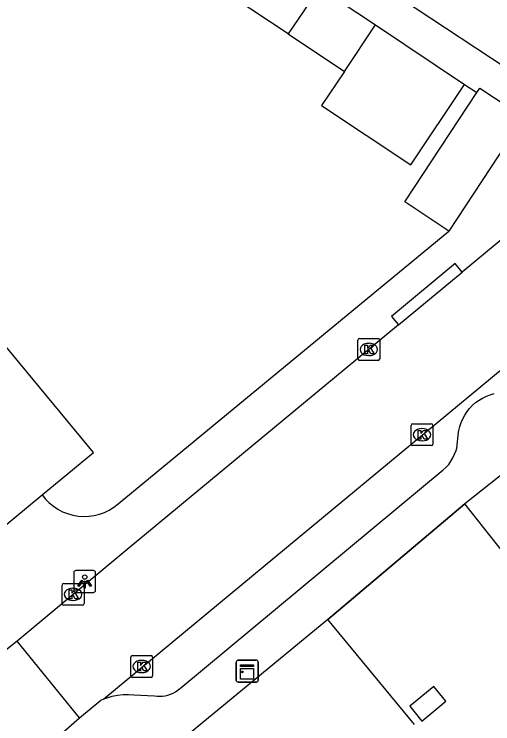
# Model space of a CAD drawing. Extents: x 159280 to 160375, y 384531 to 385872.
# Drawn here: x 159508.65 to 159530.56, y 385108.51 to 385140.99 of the extents above; entities that cross this region are included whole.
import ezdxf

# ---------------------------------------------------------------- set-up
doc = ezdxf.new("R2010")
doc.units = 0
for name, color, linetype in [('IMGEO_Kast', 7, 'Continuous'), ('IMGEO_Kolk', 7, 'Continuous'), ('IMGEO_Lichtpunt', 7, 'Continuous'), ('IMGEO_Muur', 7, 'Continuous'), ('IMGEO_Pand', 7, 'Continuous'), ('IMGEO_Rijbaan_lokaal_open', 7, 'Continuous'), ('IMGEO_Voetpad_open', 7, 'Continuous')]:
    doc.layers.add(name, color=color, linetype=linetype)

msp = doc.modelspace()

# ---------------------------------------------------------------- linework, layer by layer
at = {"layer": 'IMGEO_Kast'}
for p, q in [((159518.895, 385111.421), (159519.736, 385111.421)), ((159519.736, 385111.421), (159518.895, 385111.421)), ((159518.82, 385110.496), (159518.82, 385111.337)), ((159518.82, 385111.337), (159518.82, 385110.496)), ((159519.82, 385111.346), (159519.82, 385110.505)), ((159519.82, 385110.505), (159519.82, 385111.346)), ((159519.745, 385110.421), (159518.904, 385110.421)), ((159518.904, 385110.421), (159519.745, 385110.421))]:
    msp.add_line(p, q, dxfattribs=at)
for points in [[(159519.015, 385111.211), (159519.615, 385111.211), (159519.615, 385111.126), (159519.015, 385111.126), (159519.015, 385111.211)], [(159519.015, 385111.036), (159519.615, 385111.036), (159519.615, 385110.547), (159519.015, 385110.547), (159519.015, 385111.036)]]:
    msp.add_lwpolyline(points, dxfattribs=at)
msp.add_circle((159519.099, 385110.885), 0.0377, dxfattribs=at)
for centre, start, end in [((159518.898, 385111.343), 92.4484, 184.2845), ((159518.898, 385111.343), 92.4484, 184.2845), ((159519.742, 385111.343), 2.4484, 94.2845), ((159519.742, 385111.343), 2.4484, 94.2845), ((159518.898, 385110.499), 182.4484, 274.2845), ((159518.898, 385110.499), 182.4484, 274.2845), ((159519.742, 385110.499), 272.4484, 4.2845), ((159519.742, 385110.499), 272.4484, 4.2845)]:
    msp.add_arc(centre, 0.0779, start, end, dxfattribs=at)
at = {"layer": 'IMGEO_Kolk'}
for p, q in [((159524.386, 385125.219), (159524.386, 385126.071)), ((159524.461, 385126.145), (159525.313, 385126.145)), ((159525.387, 385126.071), (159525.387, 385125.219)), ((159524.874, 385125.925), (159524.899, 385125.925)), ((159524.897, 385125.365), (159524.872, 385125.365)), ((159525.313, 385125.145), (159524.461, 385125.145)), ((159526.821, 385121.316), (159526.821, 385122.168)), ((159526.896, 385122.242), (159527.748, 385122.242)), ((159527.822, 385122.168), (159527.822, 385121.316)), ((159527.309, 385122.022), (159527.334, 385122.022)), ((159527.332, 385121.462), (159527.307, 385121.462)), ((159527.748, 385121.242), (159526.896, 385121.242)), ((159510.849, 385114.009), (159510.849, 385114.861)), ((159510.924, 385114.935), (159511.776, 385114.935)), ((159511.337, 385114.715), (159511.362, 385114.715)), ((159511.85, 385114.861), (159511.85, 385114.009)), ((159511.36, 385114.155), (159511.335, 385114.155)), ((159511.776, 385113.935), (159510.924, 385113.935)), ((159513.99, 385110.708), (159513.99, 385111.56)), ((159514.065, 385111.634), (159514.917, 385111.634)), ((159514.478, 385111.414), (159514.503, 385111.414)), ((159514.991, 385111.56), (159514.991, 385110.708)), ((159514.501, 385110.854), (159514.476, 385110.854)), ((159514.917, 385110.634), (159514.065, 385110.634))]:
    msp.add_line(p, q, dxfattribs=at)
for points in [[(159524.386, 385125.219), (159524.386, 385126.071)], [(159524.461, 385126.145), (159525.313, 385126.145)], [(159525.387, 385126.071), (159525.387, 385125.219)], [(159524.707, 385125.845), (159524.83, 385125.845), (159524.83, 385125.694), (159524.96, 385125.845), (159525.124, 385125.845), (159524.978, 385125.694), (159525.131, 385125.445), (159524.979, 385125.445), (159524.894, 385125.609), (159524.83, 385125.542), (159524.83, 385125.445), (159524.707, 385125.445), (159524.707, 385125.845)], [(159525.313, 385125.145), (159524.461, 385125.145)], [(159526.821, 385121.316), (159526.821, 385122.168)], [(159526.896, 385122.242), (159527.748, 385122.242)], [(159527.822, 385122.168), (159527.822, 385121.316)], [(159527.142, 385121.942), (159527.265, 385121.942), (159527.265, 385121.791), (159527.395, 385121.942), (159527.559, 385121.942), (159527.413, 385121.791), (159527.566, 385121.542), (159527.414, 385121.542), (159527.329, 385121.706), (159527.265, 385121.639), (159527.265, 385121.542), (159527.142, 385121.542), (159527.142, 385121.942)], [(159527.748, 385121.242), (159526.896, 385121.242)], [(159510.849, 385114.009), (159510.849, 385114.861)], [(159510.924, 385114.935), (159511.776, 385114.935)], [(159511.17, 385114.635), (159511.293, 385114.635), (159511.293, 385114.484), (159511.423, 385114.635), (159511.587, 385114.635), (159511.441, 385114.484), (159511.594, 385114.235), (159511.442, 385114.235), (159511.357, 385114.399), (159511.293, 385114.332), (159511.293, 385114.235), (159511.17, 385114.235), (159511.17, 385114.635)], [(159511.85, 385114.861), (159511.85, 385114.009)], [(159511.776, 385113.935), (159510.924, 385113.935)], [(159513.99, 385110.708), (159513.99, 385111.56)], [(159514.065, 385111.634), (159514.917, 385111.634)], [(159514.991, 385111.56), (159514.991, 385110.708)], [(159514.311, 385111.334), (159514.434, 385111.334), (159514.434, 385111.183), (159514.564, 385111.334), (159514.728, 385111.334), (159514.582, 385111.183), (159514.735, 385110.934), (159514.583, 385110.934), (159514.498, 385111.098), (159514.434, 385111.031), (159514.434, 385110.934), (159514.311, 385110.934), (159514.311, 385111.334)], [(159514.917, 385110.634), (159514.065, 385110.634)]]:
    msp.add_lwpolyline(points, dxfattribs=at)
for centre, start, end in [((159524.463, 385126.069), 91.552, 178.448), ((159524.463, 385126.069), 91.552, 178.448), ((159525.311, 385126.069), 1.552, 88.448), ((159525.311, 385126.069), 1.552, 88.448), ((159524.463, 385125.221), 181.552, 268.448), ((159524.463, 385125.221), 181.552, 268.448), ((159525.311, 385125.221), 271.552, 358.448), ((159525.311, 385125.221), 271.552, 358.448), ((159526.898, 385122.166), 91.552, 178.448), ((159526.898, 385122.166), 91.552, 178.448), ((159527.746, 385122.166), 1.552, 88.448), ((159527.746, 385122.166), 1.552, 88.448), ((159526.898, 385121.318), 181.552, 268.448), ((159526.898, 385121.318), 181.552, 268.448), ((159527.746, 385121.318), 271.552, 358.448), ((159527.746, 385121.318), 271.552, 358.448), ((159510.926, 385114.859), 91.552, 178.448), ((159510.926, 385114.859), 91.552, 178.448), ((159511.774, 385114.859), 1.552, 88.448), ((159511.774, 385114.859), 1.552, 88.448), ((159510.926, 385114.011), 181.552, 268.448), ((159510.926, 385114.011), 181.552, 268.448), ((159511.774, 385114.011), 271.552, 358.448), ((159511.774, 385114.011), 271.552, 358.448), ((159514.067, 385111.558), 91.552, 178.448), ((159514.067, 385111.558), 91.552, 178.448), ((159514.915, 385111.558), 1.552, 88.448), ((159514.915, 385111.558), 1.552, 88.448), ((159514.067, 385110.71), 181.552, 268.448), ((159514.067, 385110.71), 181.552, 268.448), ((159514.915, 385110.71), 271.552, 358.448), ((159514.915, 385110.71), 271.552, 358.448)]:
    msp.add_arc(centre, 0.0765, start, end, dxfattribs=at)
for centre, major_axis, ratio, start_param, end_param in [((159524.873, 385125.645), (-0.387, 0.002), 0.722429, 4.712389, 7.853982), ((159524.898, 385125.645), (-0.39, 0.002), 0.717154, 1.570796, 4.712389), ((159527.308, 385121.742), (-0.387, 0.002), 0.722429, 4.712389, 7.853982), ((159527.333, 385121.742), (-0.39, 0.002), 0.717154, 1.570796, 4.712389), ((159511.336, 385114.435), (-0.387, 0.002), 0.722429, 4.712389, 7.853982), ((159511.361, 385114.435), (-0.39, 0.002), 0.717154, 1.570796, 4.712389), ((159514.477, 385111.134), (-0.387, 0.002), 0.722429, 4.712389, 7.853982), ((159514.502, 385111.134), (-0.39, 0.002), 0.717154, 1.570796, 4.712389)]:
    msp.add_ellipse(centre, major_axis=major_axis, ratio=ratio, start_param=start_param, end_param=end_param, dxfattribs=at)
at = {"layer": 'IMGEO_Lichtpunt'}
for p, q in [((159511.382, 385115.425), (159511.382, 385114.618)), ((159511.382, 385115.425), (159511.382, 385114.618)), ((159512.284, 385115.52), (159511.476, 385115.52)), ((159512.284, 385115.52), (159511.476, 385115.52)), ((159512.378, 385114.618), (159512.378, 385115.425)), ((159512.378, 385114.618), (159512.378, 385115.425)), ((159511.476, 385114.524), (159512.284, 385114.524)), ((159511.476, 385114.524), (159512.284, 385114.524))]:
    msp.add_line(p, q, dxfattribs=at)
for points in [[(159511.756, 385115.089), (159511.795, 385115.061), (159511.607, 385114.799), (159511.569, 385114.826), (159511.756, 385115.089)], [(159511.858, 385115.041), (159511.905, 385115.041), (159511.905, 385114.719), (159511.858, 385114.719), (159511.858, 385115.041)], [(159511.968, 385115.061), (159512.006, 385115.088), (159512.193, 385114.826), (159512.154, 385114.798), (159511.968, 385115.061)]]:
    msp.add_lwpolyline(points, dxfattribs=at)
msp.add_circle((159511.881, 385115.223), 0.0994, dxfattribs=at)
for centre, start, end in [((159511.476, 385115.425), 90, 180), ((159511.476, 385115.425), 90, 180), ((159512.284, 385115.425), 0, 90), ((159512.284, 385115.425), 0, 90), ((159511.476, 385114.618), 180, 270), ((159511.476, 385114.618), 180, 270), ((159512.284, 385114.618), 270, 0), ((159512.284, 385114.618), 270, 360)]:
    msp.add_arc(centre, 0.0946, start, end, dxfattribs=at)
at = {"layer": 'IMGEO_Muur'}
for points in [[(159513.409, 385118.571), (159528.55, 385131.062)], [(159523.004, 385113.291), (159529.284, 385118.582)]]:
    msp.add_lwpolyline(points, dxfattribs=at)
msp.add_arc((159511.862, 385120.395), 2.391, 216.1839, 310.3009, dxfattribs=at)
at = {"layer": 'IMGEO_Pand'}
for points in [[(159531.179, 385138.516), (159527.004, 385141.267), (159524.73, 385142.766)], [(159522.626, 385142.217), (159521.201, 385140.086)], [(159522.626, 385142.217), (159525.192, 385140.502)], [(159521.201, 385140.086), (159518.635, 385141.802)], [(159523.767, 385138.371), (159525.192, 385140.502)], [(159525.192, 385140.502), (159529.273, 385137.774)], [(159521.201, 385140.086), (159523.767, 385138.371)], [(159523.767, 385138.371), (159522.728, 385136.816), (159526.809, 385134.088), (159529.273, 385137.774)], [(159528.55, 385131.062), (159526.53, 385132.394), (159529.833, 385137.405)], [(159529.833, 385137.405), (159529.966, 385137.607), (159531.987, 385136.276)], [(159531.987, 385136.276), (159528.55, 385131.062)], [(159509.932, 385118.983), (159512.285, 385120.93), (159508.288, 385125.76)], [(159531.227, 385120.046), (159531.192, 385120.091), (159529.284, 385118.582)], [(159504.55, 385114.528), (159509.932, 385118.983)], [(159533.216, 385117.531), (159531.308, 385116.022), (159529.284, 385118.582)], [(159523.004, 385113.291), (159515.283, 385106.92)], [(159526.979, 385108.475), (159523.004, 385113.291)], [(159526.757, 385109.311), (159527.315, 385108.635), (159528.416, 385109.544), (159527.859, 385110.22), (159526.757, 385109.311)]]:
    msp.add_lwpolyline(points, dxfattribs=at)
at = {"layer": 'IMGEO_Rijbaan_lokaal_open'}
for points in [[(159542.862, 385140.537), (159529.162, 385129.185)], [(159512.759, 385109.646), (159545.763, 385136.989)], [(159526.239, 385126.771), (159529.162, 385129.185)], [(159526.239, 385126.771), (159513.826, 385116.492), (159511.351, 385114.434), (159508.785, 385112.295)], [(159508.785, 385112.295), (159507.575, 385111.323), (159507.439, 385111.212), (159507.347, 385111.146)], [(159511.649, 385108.789), (159508.785, 385112.295)], [(159511.649, 385108.789), (159512.614, 385109.587), (159512.759, 385109.646)], [(159509.259, 385106.179), (159509.419, 385106.474), (159509.707, 385106.904), (159510.031, 385107.307), (159510.39, 385107.679), (159510.781, 385108.018), (159511.649, 385108.789)]]:
    msp.add_lwpolyline(points, dxfattribs=at)
at = {"layer": 'IMGEO_Voetpad_open'}
for points in [[(159529.273, 385137.774), (159529.833, 385137.405)], [(159513.409, 385118.571), (159528.55, 385131.062)], [(159529.162, 385129.185), (159528.846, 385129.572), (159525.927, 385127.153), (159526.239, 385126.771)], [(159512.759, 385109.646), (159512.906, 385109.702), (159513.145, 385109.773), (159513.389, 385109.823), (159513.636, 385109.851), (159513.885, 385109.857), (159514.134, 385109.84), (159515.074, 385109.795), (159515.198, 385109.779), (159515.323, 385109.774), (159515.448, 385109.78), (159515.571, 385109.797), (159515.693, 385109.826), (159515.812, 385109.865), (159515.927, 385109.914), (159516.037, 385109.974), (159516.141, 385110.043), (159516.238, 385110.121), (159516.278, 385110.157), (159528.295, 385120.128), (159528.424, 385120.251), (159528.542, 385120.386), (159528.647, 385120.53), (159528.739, 385120.684), (159528.816, 385120.844), (159528.879, 385121.012), (159528.912, 385121.122), (159528.997, 385121.859), (159529.009, 385121.932), (159529.052, 385122.118), (159529.111, 385122.299), (159529.187, 385122.474), (159529.277, 385122.642), (159529.382, 385122.8), (159529.501, 385122.949), (159529.633, 385123.087), (159529.777, 385123.212), (159529.931, 385123.324), (159530.094, 385123.422), (159530.266, 385123.505), (159530.445, 385123.572), (159530.628, 385123.623)], [(159529.284, 385118.582), (159523.004, 385113.291)]]:
    msp.add_lwpolyline(points, dxfattribs=at)
msp.add_arc((159511.862, 385120.395), 2.391, 216.1839, 310.3009, dxfattribs=at)

doc.saveas('drawing.dxf')
